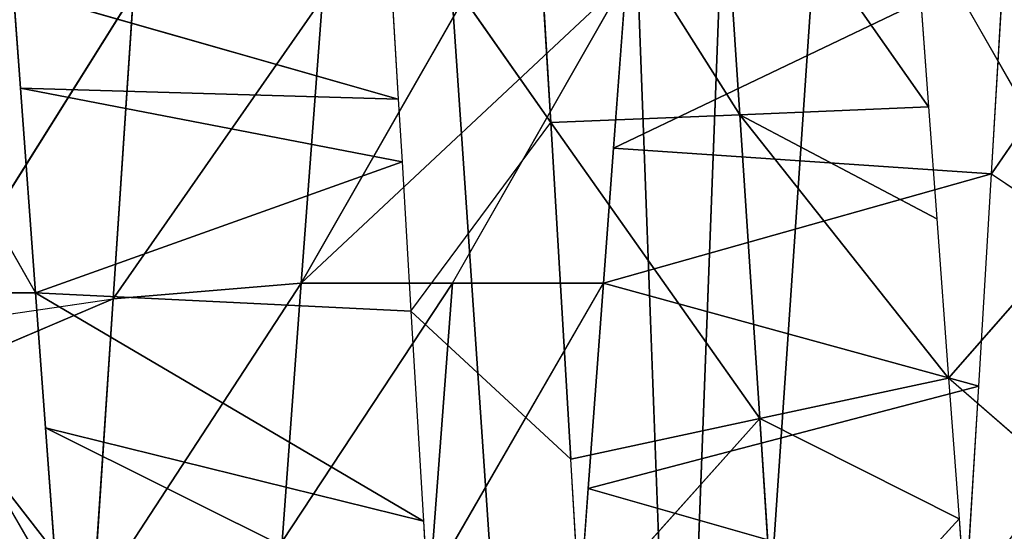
# Model space of a CAD drawing. Extents: x 143 to 263, y -61 to 82.
# Tile 249 of 656: x 155.113 to 155.683, y 71.949 to 72.245. Entities that reach past the tile are written whole.
import ezdxf

# ---------------------------------------------------------------- set-up
doc = ezdxf.new("R2010")
doc.units = 0
doc.header["$LTSCALE"] = 25.4
doc.layers.get('0').update_dxf_attribs({"color": 13, "linetype": 'CONTINUOUS'})

# ---------------------------------------------------------------- blocks, each defined once
blk = doc.blocks.new('ICE-BALL-8126_STL')
at = {"color": 41}
for p, q in [((10.07665, -48.18767, 92.98442), (9.93717, -48.09184, 92.98392)), ((10.07665, -48.18767, 92.98442), (10.13338, -48.10357, 92.98748)), ((10.27639, -48.11894, 96.47952), (10.19489, -48.21244, 96.49189)), ((9.92652, -48.23229, 96.5023), (10.10268, -48.13174, 96.50066)), ((10.10268, -48.13174, 96.50066), (10.19489, -48.21244, 96.49189)), ((9.95355, -48.18031, 92.98347), (10.06175, -48.40642, 93.36301)), ((9.95355, -48.18031, 92.98347), (10.06175, -48.40642, 93.36301)), ((10.07665, -48.18767, 92.98442), (9.95355, -48.18031, 92.98347)), ((10.07665, -48.18767, 92.98442), (10.06175, -48.40642, 93.36301)), ((10.07665, -48.18767, 92.98442), (10.06175, -48.40642, 93.36301)), ((10.07665, -48.18767, 92.98442), (10.13997, -48.41224, 93.36804)), ((10.07665, -48.18767, 92.98442), (10.13997, -48.41224, 93.36804)), ((10.19949, -48.19504, 92.99314), (10.07665, -48.18767, 92.98442)), ((10.19949, -48.19504, 92.99314), (10.13997, -48.41224, 93.36804)), ((10.19949, -48.19504, 92.99314), (10.13997, -48.41224, 93.36804)), ((10.19949, -48.19504, 92.99314), (10.25892, -48.42112, 93.38328)), ((10.19949, -48.19504, 92.99314), (10.25892, -48.42112, 93.38328)), ((10.32137, -48.20237, 93.00957), (10.19949, -48.19504, 92.99314)), ((10.32137, -48.20237, 93.00957), (10.25892, -48.42112, 93.38328)), ((10.32137, -48.20237, 93.00957), (10.25892, -48.42112, 93.38328)), ((10.27639, -48.20644, 96.47952), (10.34863, -48.20115, 96.46486)), ((10.19489, -48.21244, 96.49189), (10.27639, -48.20644, 96.47952)), ((10.21839, -48.32181, 96.67987), (10.27639, -48.20644, 96.47952)), ((10.21839, -48.32181, 96.67987), (10.27639, -48.20644, 96.47952)), ((10.39067, -48.31052, 96.64957), (10.27639, -48.20644, 96.47952)), ((10.39067, -48.31052, 96.64957), (10.27639, -48.20644, 96.47952)), ((10.19489, -48.21244, 96.49189), (10.04238, -48.33341, 96.69296)), ((10.19489, -48.21244, 96.49189), (10.04238, -48.33341, 96.69296)), ((10.10268, -48.21924, 96.50066), (10.19489, -48.21244, 96.49189)), ((10.19489, -48.21244, 96.49189), (10.21839, -48.32181, 96.67987)), ((10.19489, -48.21244, 96.49189), (10.21839, -48.32181, 96.67987)), ((10.03782, -48.22403, 96.50357), (10.10268, -48.21924, 96.50066)), ((10.10268, -48.21924, 96.50066), (10.04238, -48.33341, 96.69296)), ((10.10268, -48.21924, 96.50066), (10.04238, -48.33341, 96.69296)), ((9.92652, -48.23229, 96.5023), (10.03782, -48.22403, 96.50357)), ((10.03782, -48.22403, 96.50357), (10.04238, -48.33341, 96.69296)), ((10.03782, -48.22403, 96.50357), (10.04238, -48.33341, 96.69296)), ((10.39067, -48.31052, 96.64957), (10.21839, -48.32181, 96.67987)), ((10.39067, -48.31052, 96.64957), (10.21839, -48.32181, 96.67987)), ((10.04238, -48.33341, 96.69296), (10.21839, -48.32181, 96.67987)), ((10.04238, -48.33341, 96.69296), (10.21839, -48.32181, 96.67987)), ((10.21839, -48.32181, 96.67987), (10.04694, -48.44278, 96.88235)), ((10.21839, -48.32181, 96.67987), (10.04694, -48.44278, 96.88235)), ((10.24189, -48.43119, 96.86785), (10.21839, -48.32181, 96.67987)), ((10.24189, -48.43119, 96.86785), (10.21839, -48.32181, 96.67987)), ((10.33441, -48.4257, 96.85403), (10.21839, -48.32181, 96.67987)), ((10.33441, -48.4257, 96.85403), (10.21839, -48.32181, 96.67987)), ((9.85074, -48.45452, 96.87719), (10.04238, -48.33341, 96.69296)), ((9.85074, -48.45452, 96.87719), (10.04238, -48.33341, 96.69296)), ((9.86524, -48.34515, 96.6883), (10.04238, -48.33341, 96.69296)), ((9.86524, -48.34515, 96.6883), (10.04238, -48.33341, 96.69296)), ((10.04238, -48.33341, 96.69296), (10.04694, -48.44278, 96.88235)), ((10.04238, -48.33341, 96.69296), (10.04694, -48.44278, 96.88235)), ((10.06175, -48.40642, 93.36301), (9.96373, -48.39915, 93.36221)), ((10.13997, -48.49974, 93.36804), (9.96373, -48.39915, 93.36221)), ((10.13997, -48.41224, 93.36804), (10.06175, -48.40642, 93.36301)), ((10.25892, -48.42112, 93.38328), (10.13997, -48.41224, 93.36804)), ((10.31411, -48.51276, 93.39352), (10.13997, -48.41224, 93.36804)), ((10.13997, -48.49974, 93.36804), (10.13997, -48.41224, 93.36804)), ((10.31411, -48.42525, 93.39352), (10.25892, -48.42112, 93.38328)), ((10.33441, -48.4257, 96.85403), (10.24189, -48.43119, 96.86785)), ((10.24189, -48.43119, 96.86785), (10.04694, -48.44278, 96.88235)), ((10.24189, -48.43119, 96.86785), (10.04694, -48.44278, 96.88235)), ((10.15617, -48.52378, 96.87665), (10.24189, -48.43119, 96.86785)), ((10.04694, -48.44278, 96.88235), (9.85074, -48.45452, 96.87719)), ((10.04694, -48.44278, 96.88235), (9.85074, -48.45452, 96.87719)), ((9.91039, -48.53844, 96.88085), (10.04694, -48.44278, 96.88235)), ((10.15617, -48.52378, 96.87665), (10.04694, -48.44278, 96.88235)), ((10.13997, -48.58724, 93.36804), (9.96373, -48.48665, 93.36221)), ((10.13997, -48.58724, 93.36804), (9.96373, -48.48665, 93.36221)), ((10.31411, -48.51276, 93.39352), (10.13997, -48.49974, 93.36804)), ((10.13997, -48.58724, 93.36804), (10.13997, -48.49974, 93.36804)), ((10.13997, -48.49974, 93.36804), (10.28952, -48.59841, 93.3887)), ((10.13997, -48.49974, 93.36804), (10.28952, -48.59841, 93.3887)), ((10.31411, -48.51276, 93.39352), (10.13997, -48.49974, 93.36804)), ((10.13997, -48.58724, 93.36804), (10.13997, -48.49974, 93.36804)), ((10.3344, -48.51321, 96.85403), (10.22376, -48.73531, 96.48801)), ((10.3344, -48.51321, 96.85403), (10.22376, -48.73531, 96.48801)), ((10.27772, -48.51656, 96.86303), (10.3344, -48.51321, 96.85403)), ((10.27772, -48.51656, 96.86303), (10.14555, -48.74107, 96.49727)), ((10.27772, -48.51656, 96.86303), (10.14555, -48.74107, 96.49727)), ((10.15617, -48.52378, 96.87665), (10.27772, -48.51656, 96.86303)), ((10.27772, -48.51656, 96.86303), (10.22376, -48.73531, 96.48801)), ((10.27772, -48.51656, 96.86303), (10.22376, -48.73531, 96.48801)), ((10.06969, -48.52893, 96.88167), (10.15617, -48.52378, 96.87665)), ((10.15617, -48.52378, 96.87665), (10.14555, -48.74107, 96.49727)), ((10.15617, -48.52378, 96.87665), (10.14555, -48.74107, 96.49727)), ((10.06969, -48.52893, 96.88167), (10.02698, -48.74984, 96.50379)), ((10.06969, -48.52893, 96.88167), (10.02698, -48.74984, 96.50379)), ((10.03349, -48.53109, 96.88262), (10.06969, -48.52893, 96.88167)), ((10.14555, -48.74107, 96.49727), (10.06969, -48.52893, 96.88167)), ((10.14555, -48.74107, 96.49727), (10.06969, -48.52893, 96.88167)), ((9.91039, -48.53844, 96.88085), (10.03349, -48.53109, 96.88262)), ((10.03349, -48.53109, 96.88262), (9.96969, -48.75409, 96.50373)), ((10.03349, -48.53109, 96.88262), (9.96969, -48.75409, 96.50373)), ((10.03349, -48.53109, 96.88262), (10.02698, -48.74984, 96.50379)), ((10.03349, -48.53109, 96.88262), (10.02698, -48.74984, 96.50379)), ((10.13997, -48.58724, 93.36804), (9.97499, -48.57498, 93.362)), ((9.97499, -48.57498, 93.362), (10.14909, -48.6961, 93.17868)), ((10.13997, -48.58724, 93.36804), (9.97499, -48.57498, 93.362)), ((9.97499, -48.57498, 93.362), (10.14909, -48.6961, 93.17868)), ((10.28952, -48.59841, 93.3887), (10.13997, -48.58724, 93.36804)), ((10.28952, -48.59841, 93.3887), (10.13997, -48.58724, 93.36804)), ((10.32443, -48.70779, 93.20251), (10.13997, -48.58724, 93.36804)), ((10.32443, -48.70779, 93.20251), (10.13997, -48.58724, 93.36804)), ((10.14909, -48.6961, 93.17868), (10.13997, -48.58724, 93.36804)), ((10.14909, -48.6961, 93.17868), (10.13997, -48.58724, 93.36804)), ((10.14909, -48.6961, 93.17868), (9.97197, -48.68436, 93.17258)), ((10.14909, -48.6961, 93.17868), (9.97197, -48.68436, 93.17258)), ((10.16513, -48.80547, 92.98991), (9.97197, -48.68436, 93.17258)), ((10.16513, -48.80547, 92.98991), (9.97197, -48.68436, 93.17258)), ((10.32443, -48.70779, 93.20251), (10.14909, -48.6961, 93.17868)), ((10.32443, -48.70779, 93.20251), (10.14909, -48.6961, 93.17868)), ((10.19629, -48.80735, 92.99281), (10.14909, -48.6961, 93.17868)), ((10.16513, -48.80547, 92.98991), (10.14909, -48.6961, 93.17868)), ((10.19629, -48.80735, 92.99281), (10.32443, -48.70779, 93.20251)), ((10.19629, -48.80735, 92.99281), (10.32443, -48.70779, 93.20251)), ((10.14555, -48.82857, 96.49727), (10.31817, -48.72838, 96.47147)), ((10.22376, -48.73531, 96.48801), (10.31817, -48.72838, 96.47147)), ((10.14555, -48.74107, 96.49727), (10.22376, -48.73531, 96.48801)), ((9.96969, -48.84158, 96.50373), (10.14555, -48.74107, 96.49727)), ((10.02698, -48.74984, 96.50379), (10.14555, -48.74107, 96.49727)), ((10.14555, -48.82857, 96.49727), (10.14555, -48.74107, 96.49727)), ((9.96969, -48.75409, 96.50373), (10.02698, -48.74984, 96.50379))]:
    blk.add_line(p, q, dxfattribs=at)
mesh = blk.add_polyface(dxfattribs=at)
corners = [(23, -47.61319, 112.57052), (0, -49.17873, 107.66647), (23, -49.17873, 107.66647), (0, -47.61319, 112.57052)]
mesh.append_faces([[corners[k] for k in face] for face in [(0, 1, 2), (1, 0, 3)]], dxfattribs={"vtx0": -1, "color": 41})
mesh = blk.add_polyface(dxfattribs=at)
corners = [(23, -49.17873, 82.19936), (0, -47.61319, 77.2953), (23, -47.61319, 77.2953), (0, -49.17873, 82.19936)]
mesh.append_faces([[corners[k] for k in face] for face in [(0, 1, 2), (1, 0, 3)]], dxfattribs={"vtx0": -1, "color": 41})
mesh = blk.add_polyface(dxfattribs=at)
corners = [(0, -48.7633, 89.89464), (21.2, -47.97406, 84.91157), (0, -47.97406, 84.91157), (21.2, -48.7633, 89.89464)]
mesh.append_faces([[corners[k] for k in face] for face in [(0, 1, 2), (1, 0, 3)]], dxfattribs={"vtx0": -1, "color": 41})
mesh = blk.add_polyface(dxfattribs=at)
corners = [(0, -47.97406, 104.95425), (21.2, -48.7633, 99.97118), (0, -48.7633, 99.97118), (21.2, -47.97406, 104.95425)]
mesh.append_faces([[corners[k] for k in face] for face in [(0, 1, 2), (1, 0, 3)]], dxfattribs={"vtx0": -1, "color": 41})
mesh = blk.add_polyface(dxfattribs=at)
corners = [(10.10268, -48.04424, 96.50066), (9.92652, -48.14479, 96.5023), (9.92652, -48.05729, 96.5023), (9.92652, -48.23229, 96.5023), (10.10268, -48.13174, 96.50066)]
mesh.append_faces([[corners[k] for k in face] for face in [(0, 1, 2), (3, 0, 4)]], dxfattribs={"vtx0": -1, "color": 41})
mesh.append_faces([[corners[k] for k in face] for face in [(1, 0, 3)]], dxfattribs={"vtx0": -1, "vtx1": -1, "color": 41})
mesh = blk.add_polyface(dxfattribs=at)
corners = [(10.13338, -48.10357, 92.98748), (9.93717, -48.09184, 92.98392), (10.07665, -48.18767, 92.98442)]
mesh.append_faces([[corners[k] for k in face] for face in [(0, 1, 2)]], dxfattribs={"color": 41})
mesh = blk.add_polyface(dxfattribs=at)
corners = [(10.32811, -48.11528, 93.01071), (10.19629, -48.10735, 92.99281), (10.32137, -48.20237, 93.00957)]
mesh.append_faces([[corners[k] for k in face] for face in [(0, 1, 2)]], dxfattribs={"color": 41})
mesh = blk.add_polyface(dxfattribs=at)
corners = [(10.44452, -48.10664, 96.43983), (10.34863, -48.20115, 96.46486), (10.27639, -48.11894, 96.47952)]
mesh.append_faces([[corners[k] for k in face] for face in [(0, 1, 2)]], dxfattribs={"color": 41})
mesh = blk.add_polyface(dxfattribs=at)
corners = [(10.27639, -48.11894, 96.47952), (10.19489, -48.21244, 96.49189), (10.10268, -48.13174, 96.50066)]
mesh.append_faces([[corners[k] for k in face] for face in [(0, 1, 2)]], dxfattribs={"color": 41})
mesh = blk.add_polyface(dxfattribs=at)
corners = [(10.06175, -48.40642, 93.36301), (9.95355, -48.18031, 92.98347), (9.96373, -48.39915, 93.36221)]
mesh.append_faces([[corners[k] for k in face] for face in [(0, 1, 2)]], dxfattribs={"color": 41})
mesh = blk.add_polyface(dxfattribs=at)
corners = [(10.06175, -48.40642, 93.36301), (10.07665, -48.18767, 92.98442), (9.95355, -48.18031, 92.98347)]
mesh.append_faces([[corners[k] for k in face] for face in [(0, 1, 2)]], dxfattribs={"color": 41})
mesh = blk.add_polyface(dxfattribs=at)
corners = [(10.13997, -48.41224, 93.36804), (10.07665, -48.18767, 92.98442), (10.06175, -48.40642, 93.36301)]
mesh.append_faces([[corners[k] for k in face] for face in [(0, 1, 2)]], dxfattribs={"color": 41})
mesh = blk.add_polyface(dxfattribs=at)
corners = [(10.13997, -48.41224, 93.36804), (10.19949, -48.19504, 92.99314), (10.07665, -48.18767, 92.98442)]
mesh.append_faces([[corners[k] for k in face] for face in [(0, 1, 2)]], dxfattribs={"color": 41})
mesh = blk.add_polyface(dxfattribs=at)
corners = [(10.25892, -48.42112, 93.38328), (10.19949, -48.19504, 92.99314), (10.13997, -48.41224, 93.36804)]
mesh.append_faces([[corners[k] for k in face] for face in [(0, 1, 2)]], dxfattribs={"color": 41})
mesh = blk.add_polyface(dxfattribs=at)
corners = [(10.25892, -48.42112, 93.38328), (10.32137, -48.20237, 93.00957), (10.19949, -48.19504, 92.99314)]
mesh.append_faces([[corners[k] for k in face] for face in [(0, 1, 2)]], dxfattribs={"color": 41})
mesh = blk.add_polyface(dxfattribs=at)
corners = [(10.31411, -48.42525, 93.39352), (10.32137, -48.20237, 93.00957), (10.25892, -48.42112, 93.38328)]
mesh.append_faces([[corners[k] for k in face] for face in [(0, 1, 2)]], dxfattribs={"color": 41})
mesh = blk.add_polyface(dxfattribs=at)
corners = [(10.39067, -48.31052, 96.64957), (10.27639, -48.20644, 96.47952), (10.34863, -48.20115, 96.46486)]
mesh.append_faces([[corners[k] for k in face] for face in [(0, 1, 2)]], dxfattribs={"color": 41})
mesh = blk.add_polyface(dxfattribs=at)
corners = [(10.21839, -48.32181, 96.67987), (10.19489, -48.21244, 96.49189), (10.27639, -48.20644, 96.47952)]
mesh.append_faces([[corners[k] for k in face] for face in [(0, 1, 2)]], dxfattribs={"color": 41})
mesh = blk.add_polyface(dxfattribs=at)
corners = [(10.21839, -48.32181, 96.67987), (10.27639, -48.20644, 96.47952), (10.39067, -48.31052, 96.64957)]
mesh.append_faces([[corners[k] for k in face] for face in [(0, 1, 2)]], dxfattribs={"color": 41})
mesh = blk.add_polyface(dxfattribs=at)
corners = [(10.04238, -48.33341, 96.69296), (10.19489, -48.21244, 96.49189), (10.21839, -48.32181, 96.67987)]
mesh.append_faces([[corners[k] for k in face] for face in [(0, 1, 2)]], dxfattribs={"color": 41})
mesh = blk.add_polyface(dxfattribs=at)
corners = [(10.04238, -48.33341, 96.69296), (10.10268, -48.21924, 96.50066), (10.19489, -48.21244, 96.49189)]
mesh.append_faces([[corners[k] for k in face] for face in [(0, 1, 2)]], dxfattribs={"color": 41})
mesh = blk.add_polyface(dxfattribs=at)
corners = [(10.04238, -48.33341, 96.69296), (10.03782, -48.22403, 96.50357), (10.10268, -48.21924, 96.50066)]
mesh.append_faces([[corners[k] for k in face] for face in [(0, 1, 2)]], dxfattribs={"color": 41})
mesh = blk.add_polyface(dxfattribs=at)
corners = [(10.03782, -48.22403, 96.50357), (9.86524, -48.34515, 96.6883), (9.92652, -48.23229, 96.5023), (10.04238, -48.33341, 96.69296)]
mesh.append_faces([[corners[k] for k in face] for face in [(0, 1, 2), (1, 0, 3)]], dxfattribs={"vtx0": -1, "color": 41})
mesh = blk.add_polyface(dxfattribs=at)
corners = [(10.33441, -48.4257, 96.85403), (10.21839, -48.32181, 96.67987), (10.39067, -48.31052, 96.64957)]
mesh.append_faces([[corners[k] for k in face] for face in [(0, 1, 2)]], dxfattribs={"color": 41})
mesh = blk.add_polyface(dxfattribs=at)
corners = [(10.04694, -48.44278, 96.88235), (10.04238, -48.33341, 96.69296), (10.21839, -48.32181, 96.67987)]
mesh.append_faces([[corners[k] for k in face] for face in [(0, 1, 2)]], dxfattribs={"color": 41})
mesh = blk.add_polyface(dxfattribs=at)
corners = [(10.04694, -48.44278, 96.88235), (10.21839, -48.32181, 96.67987), (10.24189, -48.43119, 96.86785)]
mesh.append_faces([[corners[k] for k in face] for face in [(0, 1, 2)]], dxfattribs={"color": 41})
mesh = blk.add_polyface(dxfattribs=at)
corners = [(10.24189, -48.43119, 96.86785), (10.21839, -48.32181, 96.67987), (10.33441, -48.4257, 96.85403)]
mesh.append_faces([[corners[k] for k in face] for face in [(0, 1, 2)]], dxfattribs={"color": 41})
mesh = blk.add_polyface(dxfattribs=at)
corners = [(9.85074, -48.45452, 96.87719), (9.86524, -48.34515, 96.6883), (10.04238, -48.33341, 96.69296)]
mesh.append_faces([[corners[k] for k in face] for face in [(0, 1, 2)]], dxfattribs={"color": 41})
mesh = blk.add_polyface(dxfattribs=at)
corners = [(10.04694, -48.44278, 96.88235), (9.85074, -48.45452, 96.87719), (10.04238, -48.33341, 96.69296)]
mesh.append_faces([[corners[k] for k in face] for face in [(0, 1, 2)]], dxfattribs={"color": 41})
mesh = blk.add_polyface(dxfattribs=at)
corners = [(10.13997, -48.58724, 93.36804), (9.96373, -48.39915, 93.36221), (9.96373, -48.48665, 93.36221), (10.13997, -48.49974, 93.36804)]
mesh.append_faces([[corners[k] for k in face] for face in [(0, 1, 2), (1, 0, 3)]], dxfattribs={"vtx0": -1, "color": 41})
mesh = blk.add_polyface(dxfattribs=at)
corners = [(10.31411, -48.51276, 93.39352), (10.13997, -48.41224, 93.36804), (10.13997, -48.49974, 93.36804)]
mesh.append_faces([[corners[k] for k in face] for face in [(0, 1, 2)]], dxfattribs={"color": 41})
mesh = blk.add_polyface(dxfattribs=at)
corners = [(10.24189, -48.43119, 96.86785), (10.15617, -48.52378, 96.87665), (10.04694, -48.44278, 96.88235)]
mesh.append_faces([[corners[k] for k in face] for face in [(0, 1, 2)]], dxfattribs={"color": 41})
mesh = blk.add_polyface(dxfattribs=at)
corners = [(10.04694, -48.44278, 96.88235), (9.91039, -48.53844, 96.88085), (9.85074, -48.45452, 96.87719)]
mesh.append_faces([[corners[k] for k in face] for face in [(0, 1, 2)]], dxfattribs={"color": 41})
mesh = blk.add_polyface(dxfattribs=at)
corners = [(10.13997, -48.58724, 93.36804), (9.96373, -48.48665, 93.36221), (9.97499, -48.57498, 93.362)]
mesh.append_faces([[corners[k] for k in face] for face in [(0, 1, 2)]], dxfattribs={"color": 41})
mesh = blk.add_polyface(dxfattribs=at)
corners = [(10.28952, -48.59841, 93.3887), (10.13997, -48.49974, 93.36804), (10.13997, -48.58724, 93.36804)]
mesh.append_faces([[corners[k] for k in face] for face in [(0, 1, 2)]], dxfattribs={"color": 41})
mesh = blk.add_polyface(dxfattribs=at)
corners = [(10.31411, -48.51276, 93.39352), (10.13997, -48.49974, 93.36804), (10.28952, -48.59841, 93.3887)]
mesh.append_faces([[corners[k] for k in face] for face in [(0, 1, 2)]], dxfattribs={"color": 41})
mesh = blk.add_polyface(dxfattribs=at)
corners = [(10.3344, -48.51321, 96.85403), (10.31817, -48.72838, 96.47147), (10.22376, -48.73531, 96.48801)]
mesh.append_faces([[corners[k] for k in face] for face in [(0, 1, 2)]], dxfattribs={"color": 41})
mesh = blk.add_polyface(dxfattribs=at)
corners = [(10.27772, -48.51656, 96.86303), (10.3344, -48.51321, 96.85403), (10.22376, -48.73531, 96.48801)]
mesh.append_faces([[corners[k] for k in face] for face in [(0, 1, 2)]], dxfattribs={"color": 41})
mesh = blk.add_polyface(dxfattribs=at)
corners = [(10.27772, -48.51656, 96.86303), (10.22376, -48.73531, 96.48801), (10.14555, -48.74107, 96.49727)]
mesh.append_faces([[corners[k] for k in face] for face in [(0, 1, 2)]], dxfattribs={"color": 41})
mesh = blk.add_polyface(dxfattribs=at)
corners = [(10.15617, -48.52378, 96.87665), (10.27772, -48.51656, 96.86303), (10.14555, -48.74107, 96.49727)]
mesh.append_faces([[corners[k] for k in face] for face in [(0, 1, 2)]], dxfattribs={"color": 41})
mesh = blk.add_polyface(dxfattribs=at)
corners = [(10.06969, -48.52893, 96.88167), (10.15617, -48.52378, 96.87665), (10.14555, -48.74107, 96.49727)]
mesh.append_faces([[corners[k] for k in face] for face in [(0, 1, 2)]], dxfattribs={"color": 41})
mesh = blk.add_polyface(dxfattribs=at)
corners = [(10.06969, -48.52893, 96.88167), (10.14555, -48.74107, 96.49727), (10.02698, -48.74984, 96.50379)]
mesh.append_faces([[corners[k] for k in face] for face in [(0, 1, 2)]], dxfattribs={"color": 41})
mesh = blk.add_polyface(dxfattribs=at)
corners = [(10.03349, -48.53109, 96.88262), (10.06969, -48.52893, 96.88167), (10.02698, -48.74984, 96.50379)]
mesh.append_faces([[corners[k] for k in face] for face in [(0, 1, 2)]], dxfattribs={"color": 41})
mesh = blk.add_polyface(dxfattribs=at)
corners = [(10.03349, -48.53109, 96.88262), (9.96969, -48.75409, 96.50373), (9.91039, -48.53844, 96.88085)]
mesh.append_faces([[corners[k] for k in face] for face in [(0, 1, 2)]], dxfattribs={"color": 41})
mesh = blk.add_polyface(dxfattribs=at)
corners = [(10.03349, -48.53109, 96.88262), (10.02698, -48.74984, 96.50379), (9.96969, -48.75409, 96.50373)]
mesh.append_faces([[corners[k] for k in face] for face in [(0, 1, 2)]], dxfattribs={"color": 41})
mesh = blk.add_polyface(dxfattribs=at)
corners = [(9.97499, -48.57498, 93.362), (9.97197, -48.68436, 93.17258), (10.14909, -48.6961, 93.17868)]
mesh.append_faces([[corners[k] for k in face] for face in [(0, 1, 2)]], dxfattribs={"color": 41})
mesh = blk.add_polyface(dxfattribs=at)
corners = [(10.13997, -48.58724, 93.36804), (9.97499, -48.57498, 93.362), (10.14909, -48.6961, 93.17868)]
mesh.append_faces([[corners[k] for k in face] for face in [(0, 1, 2)]], dxfattribs={"color": 41})
mesh = blk.add_polyface(dxfattribs=at)
corners = [(10.28952, -48.59841, 93.3887), (10.13997, -48.58724, 93.36804), (10.32443, -48.70779, 93.20251)]
mesh.append_faces([[corners[k] for k in face] for face in [(0, 1, 2)]], dxfattribs={"color": 41})
mesh = blk.add_polyface(dxfattribs=at)
corners = [(10.13997, -48.58724, 93.36804), (10.14909, -48.6961, 93.17868), (10.32443, -48.70779, 93.20251)]
mesh.append_faces([[corners[k] for k in face] for face in [(0, 1, 2)]], dxfattribs={"color": 41})
mesh = blk.add_polyface(dxfattribs=at)
corners = [(9.97197, -48.68436, 93.17258), (9.96896, -48.79373, 92.98316), (10.16513, -48.80547, 92.98991)]
mesh.append_faces([[corners[k] for k in face] for face in [(0, 1, 2)]], dxfattribs={"color": 41})
mesh = blk.add_polyface(dxfattribs=at)
corners = [(10.14909, -48.6961, 93.17868), (9.97197, -48.68436, 93.17258), (10.16513, -48.80547, 92.98991)]
mesh.append_faces([[corners[k] for k in face] for face in [(0, 1, 2)]], dxfattribs={"color": 41})
mesh = blk.add_polyface(dxfattribs=at)
corners = [(10.32443, -48.70779, 93.20251), (10.14909, -48.6961, 93.17868), (10.19629, -48.80735, 92.99281)]
mesh.append_faces([[corners[k] for k in face] for face in [(0, 1, 2)]], dxfattribs={"color": 41})
mesh = blk.add_polyface(dxfattribs=at)
corners = [(10.32443, -48.70779, 93.20251), (10.19629, -48.80735, 92.99281), (10.35934, -48.81716, 93.0163)]
mesh.append_faces([[corners[k] for k in face] for face in [(0, 1, 2)]], dxfattribs={"color": 41})
mesh = blk.add_polyface(dxfattribs=at)
corners = [(10.31817, -48.72838, 96.47147), (10.14555, -48.91607, 96.49727), (10.14555, -48.82857, 96.49727), (10.31817, -48.90338, 96.47147), (10.31817, -48.81588, 96.47147)]
mesh.append_faces([[corners[k] for k in face] for face in [(0, 1, 2), (3, 0, 4)]], dxfattribs={"vtx0": -1, "color": 41})
mesh.append_faces([[corners[k] for k in face] for face in [(1, 0, 3)]], dxfattribs={"vtx0": -1, "vtx1": -1, "color": 41})
mesh = blk.add_polyface(dxfattribs=at)
corners = [(10.14555, -48.82857, 96.49727), (9.96969, -48.84158, 96.50373), (10.14555, -48.74107, 96.49727)]
mesh.append_faces([[corners[k] for k in face] for face in [(0, 1, 2)]], dxfattribs={"color": 41})

msp = doc.modelspace()

# ---------------------------------------------------------------- block references
at = {"color": 0, "rotation": 270}
msp.add_blockref('ICE-BALL-8126_STL', (203.86356, 82.23263), dxfattribs=at)

doc.saveas('drawing.dxf')
